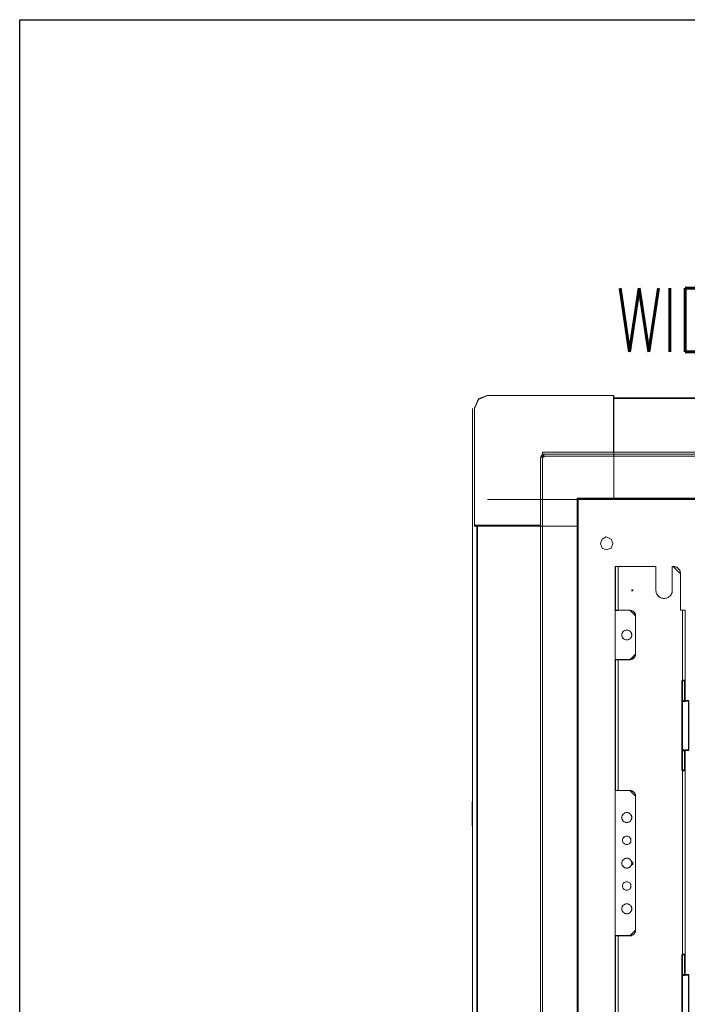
# Model space of a CAD drawing. Header units: millimetres. Extents: x -1290 to 1795, y -4192 to -1311.
# Tile 777 of 1056: x 1365 to 1438, y -2567 to -2459. Entities that reach past the tile are written whole.
import ezdxf

# ---------------------------------------------------------------- set-up
doc = ezdxf.new("R2010")
doc.units = ezdxf.units.MM
doc.linetypes.add('REDNIA', pattern=[0])
for name, color, linetype in [('30', 7, 'Continuous'), ('45', 7, 'Continuous'), ('51', 7, 'Continuous'), ('Symbole', 3, 'Continuous')]:
    doc.layers.add(name, color=color, linetype=linetype)
doc.layers.add('Aparatura', color=7, linetype='Continuous', lineweight=13)
doc.styles.add('ROMANS', font='romans.shx', dxfattribs={"width": 0.8})

# ---------------------------------------------------------------- blocks, each defined once
blk = doc.blocks.new('*U320')
at = {"layer": '51', "color": 254}
for points in [[(86.15357, -50.624572), (86.839261, -50.624572), (86.15357, -50.624572)], [(86.370198, -50.348087), (86.370198, -51.091365), (86.370198, -50.348087)], [(86.370198, -199.346721), (86.370198, -200.151042), (86.370198, -199.346721)], [(86.15357, -199.623206), (86.839261, -199.623206), (86.15357, -199.623206)]]:
    blk.add_lwpolyline(points, close=True, dxfattribs=at)
blk = doc.blocks.new('*U321')
at = {"layer": '30', "color": 7}
for points in [[(113.649238, -111.199983), (113.649238, -100.108255), (113.649238, -111.199983)], [(113.649238, -111.199983), (113.649238, -100.108255), (113.649238, -111.199983)], [(115.244409, -111.199983), (115.244409, -100.108255), (113.649238, -100.108255), (113.649238, -111.199983), (115.244409, -111.199983)], [(115.201441, -111.156894), (115.201441, -100.151344), (113.692205, -100.151344), (113.692205, -111.156894), (115.201441, -111.156894)], [(115.156683, -111.199983), (115.156683, -100.108255), (115.156683, -111.199983)], [(115.156683, -111.199983), (115.156683, -100.108255), (115.156683, -111.199983)], [(113.649238, -111.11201), (117.245982, -111.11201), (113.649238, -111.11201)], [(113.649238, -111.11201), (113.649238, -138.202181), (113.649238, -111.11201)], [(115.194714, -111.11201), (113.649238, -111.11201), (113.649238, -138.202181), (115.194714, -138.202181), (117.245982, -138.202181), (117.245982, -136.743056), (117.245982, -135.22887), (117.245982, -114.167914), (117.245982, -112.653727), (117.245982, -111.11201), (115.194714, -111.11201)], [(115.200756, -111.155099), (113.692205, -111.155099), (113.692205, -138.159093), (115.200756, -138.159093), (117.203014, -138.159093), (117.203014, -136.704609), (117.203014, -135.19524), (117.203014, -114.201281), (117.203014, -112.691912), (117.203014, -111.155099), (115.200756, -111.155099)], [(113.649238, -138.114209), (113.649238, -149.205936), (113.649238, -138.114209)], [(117.245982, -138.114209), (113.649238, -138.114209), (117.245982, -138.114209)], [(113.649238, -138.114209), (113.649238, -149.205936), (113.649238, -138.114209)], [(115.244409, -138.114209), (113.649238, -138.114209), (113.649238, -149.205936), (115.244409, -149.205936), (115.244409, -138.114209)], [(115.201441, -138.157297), (113.692205, -138.157297), (113.692205, -149.162848), (115.201441, -149.162848), (115.201441, -138.157297)], [(115.156683, -138.114209), (115.156683, -149.205936), (115.156683, -138.114209)]]:
    blk.add_lwpolyline(points, close=True, dxfattribs=at)
at = {"layer": '30', "color": 59}
for points in [[(113.649238, -100.108255), (115.244409, -100.108255), (113.649238, -100.108255)], [(113.649238, -149.117964), (115.244409, -149.117964), (113.649238, -149.117964)]]:
    blk.add_lwpolyline(points, close=True, dxfattribs=at)
blk = doc.blocks.new('*U324')
at = {"layer": '45', "color": 139}
blk.add_lwpolyline([(-1, -179.66061), (-1, -166.23312)], dxfattribs=at)
blk = doc.blocks.new('*U329')
at = {"layer": '51', "color": 254}
for points in [[(86.15357, -200.546021), (86.839261, -200.546021), (86.15357, -200.546021)], [(86.370198, -200.269535), (86.370198, -201.012814), (86.370198, -200.269535)]]:
    blk.add_lwpolyline(points, close=True, dxfattribs=at)
blk = doc.blocks.new('*U330')
at = {"layer": '30', "color": 7}
for points in [[(113.649238, -261.121431), (113.649238, -250.029704), (113.649238, -261.121431)], [(113.649238, -261.121431), (113.649238, -250.029704), (113.649238, -261.121431)], [(115.244409, -261.121431), (115.244409, -250.029704), (113.649238, -250.029704), (113.649238, -261.121431), (115.244409, -261.121431)], [(115.201441, -261.078343), (115.201441, -250.072792), (113.692205, -250.072792), (113.692205, -261.078343), (115.201441, -261.078343)], [(115.156683, -261.121431), (115.156683, -250.029704), (115.156683, -261.121431)], [(115.156683, -261.121431), (115.156683, -250.029704), (115.156683, -261.121431)], [(113.649238, -261.033459), (117.245982, -261.033459), (113.649238, -261.033459)], [(113.649238, -261.033459), (113.649238, -288.12363), (113.649238, -261.033459)], [(115.194714, -261.033459), (113.649238, -261.033459), (113.649238, -288.12363), (115.194714, -288.12363), (117.245982, -288.12363), (117.245982, -286.664505), (117.245982, -285.150318), (117.245982, -264.089362), (117.245982, -262.575176), (117.245982, -261.033459), (115.194714, -261.033459)], [(115.200756, -261.076547), (113.692205, -261.076547), (113.692205, -288.080541), (115.200756, -288.080541), (117.203014, -288.080541), (117.203014, -286.626058), (117.203014, -285.116688), (117.203014, -264.122729), (117.203014, -262.61336), (117.203014, -261.076547), (115.200756, -261.076547)]]:
    blk.add_lwpolyline(points, close=True, dxfattribs=at)
at = {"layer": '30', "color": 59}
blk.add_lwpolyline([(113.649238, -250.029704), (115.244409, -250.029704), (113.649238, -250.029704)], close=True, dxfattribs=at)

msp = doc.modelspace()

# ---------------------------------------------------------------- linework, layer by layer
at = {"layer": 'Aparatura', "color": 7, "lineweight": 13}
for points in [[(1415.7, -2500.04), (1414.72, -2500.49), (1414.28, -2501.46)], [(1414.28, -2691.04), (1414.28, -2678.19), (1414.55, -2678.19), (1414.55, -2678.19), (1414.55, -2514.25), (1414.28, -2514.25), (1414.28, -2501.44), (1414.72, -2500.42), (1415.68, -2500.05), (1429.49, -2500.05), (1429.49, -2500.31), (1532.47, -2500.31), (1532.47, -2500.05), (1546.28, -2500.05), (1547.24, -2500.42), (1547.67, -2501.44), (1547.67, -2514.25), (1547.41, -2514.25), (1547.41, -2678.19), (1547.67, -2678.19), (1547.67, -2691.04)], [(1414.28, -2691.04), (1414.28, -2678.19), (1414.55, -2678.19), (1414.55, -2678.19), (1414.55, -2514.25), (1414.28, -2514.25), (1414.28, -2501.44), (1414.72, -2500.42), (1415.68, -2500.05), (1429.49, -2500.05), (1429.49, -2500.31), (1532.47, -2500.31), (1532.47, -2500.05), (1546.28, -2500.05), (1547.24, -2500.42), (1547.67, -2501.44), (1547.67, -2514.25), (1547.41, -2514.25), (1547.41, -2678.19), (1547.67, -2678.19), (1547.67, -2691.04)], [(1414.29, -2691.04), (1414.29, -2678.18), (1414.55, -2678.18), (1414.55, -2678.18), (1414.55, -2514.26), (1414.29, -2514.26), (1414.29, -2501.45), (1414.72, -2500.43), (1415.69, -2500.05), (1429.49, -2500.05), (1429.49, -2500.32), (1532.46, -2500.32), (1532.46, -2500.05), (1546.27, -2500.05), (1547.23, -2500.43), (1547.67, -2501.45), (1547.67, -2514.26), (1547.4, -2514.26), (1547.4, -2678.18), (1547.67, -2678.18), (1547.67, -2691.04)], [(1429.55, -2501.46), (1429.55, -2500.04)], [(1532.41, -2500.39), (1429.55, -2500.39)], [(1414.08, -2514.35), (1414.08, -2501.46)], [(1429.55, -2511.35), (1429.55, -2501.46)], [(1414.08, -2681.2), (1414.08, -2511.29)], [(1415.7, -2511.44), (1429.55, -2511.44)], [(1425.52, -2511.44), (1536.44, -2511.44)], [(1536.38, -2511.35), (1425.58, -2511.35)], [(1425.58, -2511.35), (1425.58, -2681.22)], [(1425.64, -2680.88), (1425.64, -2511.44)], [(1425.64, -2511.44), (1536.32, -2511.44)], [(1426.58, -2511.44), (1426.67, -2511.44)], [(1415.7, -2514.35), (1414.28, -2514.35)], [(1414.63, -2514.35), (1414.63, -2678.23)], [(1425.58, -2514.35), (1415.7, -2514.35)], [(1437.04, -2568.92), (1437.04, -2563.53), (1437.04, -2561.33), (1437.04, -2559.64), (1437.04, -2559.43), (1437.04, -2543.04), (1437.04, -2542.85), (1437.04, -2541.15), (1437.04, -2538.95), (1437.04, -2533.55), (1437.04, -2531.35), (1437.04, -2529.65), (1437.04, -2529.45), (1437.04, -2524.16), (1437.04, -2523.56), (1436.93, -2523.56), (1436.84, -2523.56), (1436.84, -2519.56), (1436.84, -2519.48), (1436.83, -2519.41), (1436.8, -2519.34), (1436.78, -2519.25), (1436.74, -2519.19), (1436.71, -2519.12), (1436.66, -2519.06), (1436.61, -2519), (1436.55, -2518.94), (1436.49, -2518.9), (1436.42, -2518.86), (1436.34, -2518.83), (1436.27, -2518.79), (1436.2, -2518.78), (1436.12, -2518.77), (1436.04, -2518.76), (1435.93, -2518.76), (1435.93, -2521.36), (1435.93, -2521.45), (1435.92, -2521.55), (1435.9, -2521.63), (1435.87, -2521.72), (1435.83, -2521.79), (1435.79, -2521.86), (1435.73, -2521.93), (1435.67, -2521.99), (1435.61, -2522.05), (1435.54, -2522.1), (1435.46, -2522.15), (1435.39, -2522.19), (1435.31, -2522.22), (1435.22, -2522.25), (1435.13, -2522.26), (1435.04, -2522.26), (1434.95, -2522.26), (1434.86, -2522.25), (1434.77, -2522.22), (1434.68, -2522.19), (1434.61, -2522.15), (1434.54, -2522.1), (1434.46, -2522.05), (1434.4, -2521.99), (1434.34, -2521.93), (1434.3, -2521.86), (1434.25, -2521.79), (1434.21, -2521.72), (1434.18, -2521.63), (1434.15, -2521.55), (1434.14, -2521.45), (1434.14, -2521.36), (1434.14, -2518.76), (1430.09, -2518.76), (1429.99, -2518.76), (1429.99, -2519.36), (1429.99, -2519.36), (1429.99, -2523.56), (1430.09, -2523.56), (1431.29, -2523.56), (1431.42, -2523.57), (1431.52, -2523.61), (1431.63, -2523.67), (1431.72, -2523.74), (1431.79, -2523.82), (1431.85, -2523.93), (1431.89, -2524.04), (1431.9, -2524.16), (1431.9, -2528.36), (1431.89, -2528.48), (1431.85, -2528.58), (1431.79, -2528.69), (1431.72, -2528.78), (1431.63, -2528.85), (1431.52, -2528.91), (1431.42, -2528.94), (1431.29, -2528.96), (1430.09, -2528.96), (1429.99, -2528.96), (1429.99, -2543.29), (1430.09, -2543.29), (1431.29, -2543.29), (1431.42, -2543.3), (1431.52, -2543.34), (1431.63, -2543.4), (1431.72, -2543.47), (1431.79, -2543.56), (1431.85, -2543.66), (1431.89, -2543.77), (1431.9, -2543.89), (1431.9, -2558.58), (1431.89, -2558.71), (1431.85, -2558.82), (1431.79, -2558.91), (1431.72, -2559.01), (1431.63, -2559.08), (1431.52, -2559.13), (1431.42, -2559.17), (1431.29, -2559.18), (1430.09, -2559.18), (1429.99, -2559.18), (1429.99, -2573.27)], [(1437.04, -2568.92), (1437.04, -2563.53), (1437.04, -2561.33), (1437.04, -2559.64), (1437.04, -2559.43), (1437.04, -2543.04), (1437.04, -2542.85), (1437.04, -2541.16), (1437.04, -2538.96), (1437.04, -2533.56), (1437.04, -2531.36), (1437.04, -2529.66), (1437.04, -2529.46), (1437.04, -2524.16), (1437.04, -2523.56), (1436.93, -2523.56), (1436.83, -2523.56), (1436.83, -2519.57), (1436.83, -2519.49), (1436.82, -2519.41), (1436.8, -2519.34), (1436.77, -2519.26), (1436.74, -2519.2), (1436.7, -2519.13), (1436.65, -2519.07), (1436.6, -2519.01), (1436.54, -2518.95), (1436.48, -2518.91), (1436.41, -2518.86), (1436.34, -2518.84), (1436.27, -2518.8), (1436.19, -2518.79), (1436.11, -2518.78), (1436.04, -2518.77), (1435.93, -2518.77), (1435.93, -2521.36), (1435.93, -2521.46), (1435.92, -2521.56), (1435.89, -2521.64), (1435.87, -2521.72), (1435.82, -2521.8), (1435.79, -2521.87), (1435.73, -2521.94), (1435.67, -2522), (1435.61, -2522.06), (1435.53, -2522.11), (1435.46, -2522.16), (1435.39, -2522.19), (1435.3, -2522.23), (1435.22, -2522.25), (1435.12, -2522.26), (1435.04, -2522.26), (1434.94, -2522.26), (1434.86, -2522.25), (1434.76, -2522.23), (1434.68, -2522.19), (1434.61, -2522.16), (1434.53, -2522.11), (1434.46, -2522.06), (1434.4, -2522), (1434.34, -2521.94), (1434.29, -2521.87), (1434.25, -2521.8), (1434.21, -2521.72), (1434.17, -2521.64), (1434.15, -2521.56), (1434.14, -2521.46), (1434.14, -2521.36), (1434.14, -2518.77), (1430.1, -2518.77), (1430, -2518.77), (1430, -2519.37), (1430, -2519.37), (1430, -2523.56), (1430.1, -2523.56), (1431.3, -2523.56), (1431.42, -2523.58), (1431.53, -2523.61), (1431.64, -2523.67), (1431.72, -2523.74), (1431.79, -2523.83), (1431.85, -2523.94), (1431.89, -2524.04), (1431.9, -2524.16), (1431.9, -2528.36), (1431.89, -2528.48), (1431.85, -2528.59), (1431.79, -2528.7), (1431.72, -2528.78), (1431.64, -2528.85), (1431.53, -2528.91), (1431.42, -2528.95), (1431.3, -2528.96), (1430.1, -2528.96), (1430, -2528.96), (1430, -2543.3), (1430.1, -2543.3), (1431.3, -2543.3), (1431.42, -2543.31), (1431.53, -2543.34), (1431.64, -2543.4), (1431.72, -2543.48), (1431.79, -2543.56), (1431.85, -2543.67), (1431.89, -2543.78), (1431.9, -2543.9), (1431.9, -2558.58), (1431.89, -2558.71), (1431.85, -2558.82), (1431.79, -2558.92), (1431.72, -2559.01), (1431.64, -2559.09), (1431.53, -2559.13), (1431.42, -2559.17), (1431.3, -2559.18), (1430.1, -2559.18), (1430, -2559.18), (1430, -2573.27)]]:
    msp.add_lwpolyline(points, dxfattribs=at)
for points in [[(1415.7, -2514.35), (1425.58, -2514.35), (1425.58, -2511.35), (1429.55, -2511.35), (1429.55, -2501.46), (1429.55, -2500.39), (1429.55, -2500.04), (1415.7, -2500.04), (1414.72, -2500.49), (1414.28, -2501.46), (1414.28, -2514.35), (1414.63, -2514.35), (1415.7, -2514.35)], [(1415.7, -2514.35), (1425.58, -2514.35), (1425.58, -2511.35), (1429.55, -2511.35), (1429.55, -2501.46), (1429.55, -2500.39), (1429.55, -2500.04), (1415.7, -2500.04), (1414.72, -2500.49), (1414.28, -2501.46), (1414.28, -2514.35), (1414.63, -2514.35), (1415.7, -2514.35)], [(1415.68, -2500.05), (1429.5, -2500.05), (1415.68, -2500.05)], [(1429.49, -2501.46), (1429.49, -2500.05), (1429.49, -2501.46)], [(1532.47, -2500.31), (1429.49, -2500.31), (1532.47, -2500.31)], [(1414.28, -2514.26), (1414.28, -2501.38), (1414.28, -2514.26)], [(1429.49, -2506.28), (1429.49, -2501.38), (1429.49, -2506.28)], [(1429.55, -2511.35), (1532.41, -2511.35), (1532.41, -2501.46), (1532.41, -2500.39), (1429.55, -2500.39), (1429.55, -2501.46), (1429.55, -2511.35)], [(1429.55, -2511.35), (1532.41, -2511.35), (1532.41, -2501.46), (1532.41, -2500.39), (1429.55, -2500.39), (1429.55, -2501.46), (1429.55, -2511.35)], [(1421.96, -2506.48), (1421.62, -2506.59), (1421.53, -2506.87), (1421.96, -2506.48)], [(1421.73, -2506.49), (1421.73, -2506.27), (1421.73, -2506.49)], [(1540.23, -2506.27), (1421.73, -2506.27), (1540.23, -2506.27)], [(1540.23, -2506.48), (1421.73, -2506.48), (1540.23, -2506.48)], [(1421.96, -2506.7), (1421.79, -2506.75), (1421.73, -2506.87), (1421.96, -2506.7)], [(1424.75, -2506.48), (1421.95, -2506.48), (1424.75, -2506.48)], [(1537.22, -2506.7), (1421.95, -2506.7), (1537.22, -2506.7)], [(1425.54, -2506.48), (1433.9, -2506.48), (1425.54, -2506.48)], [(1421.53, -2506.85), (1421.53, -2685.58), (1421.53, -2506.85)], [(1421.73, -2506.85), (1421.73, -2685.58), (1421.73, -2506.85)], [(1536.44, -2511.29), (1426.67, -2511.29), (1426.58, -2511.29), (1425.52, -2511.29), (1425.52, -2681.2), (1536.44, -2681.2), (1536.44, -2511.29)], [(1425.64, -2680.88), (1535.26, -2680.88), (1535.34, -2680.88), (1536.32, -2680.88), (1536.32, -2511.44), (1425.64, -2511.44), (1425.64, -2680.88)], [(1415.69, -2514.25), (1414.28, -2514.25), (1415.69, -2514.25)], [(1414.55, -2514.25), (1414.55, -2678.19), (1414.55, -2514.25)], [(1421.54, -2514.25), (1415.68, -2514.25), (1421.54, -2514.25)], [(1425.58, -2678.23), (1425.58, -2514.35), (1415.7, -2514.35), (1414.63, -2514.35), (1414.63, -2678.23), (1415.7, -2678.23), (1425.58, -2678.23)], [(1425.58, -2678.23), (1425.58, -2514.35), (1415.7, -2514.35), (1414.63, -2514.35), (1414.63, -2678.23), (1415.7, -2678.23), (1425.58, -2678.23)], [(1429.41, -2516.24), (1429.23, -2515.79), (1428.69, -2515.52), (1428.26, -2515.79), (1428.08, -2516.24), (1428.26, -2516.77), (1428.69, -2516.94), (1429.23, -2516.77), (1429.41, -2516.24)], [(1429.41, -2516.24), (1429.23, -2515.79), (1428.69, -2515.52), (1428.26, -2515.79), (1428.08, -2516.24), (1428.26, -2516.77), (1428.69, -2516.94), (1429.23, -2516.77), (1429.41, -2516.24)], [(1429.23, -2515.79), (1429.41, -2516.24), (1429.23, -2516.77), (1428.69, -2516.94), (1428.26, -2516.77), (1428.08, -2516.24), (1428.26, -2515.79), (1428.69, -2515.52), (1429.23, -2515.79)], [(1429.69, -2519.37), (1429.69, -2518.76), (1429.69, -2519.37)], [(1429.69, -2518.76), (1430.01, -2518.76), (1429.69, -2518.76)], [(1430.01, -2523.57), (1430.01, -2519.36), (1430.01, -2518.76), (1429.69, -2518.76), (1429.69, -2519.36), (1429.69, -2523.57), (1430.01, -2523.57)], [(1429.69, -2519.36), (1429.69, -2523.57), (1429.69, -2519.36)], [(1430, -2523.56), (1430, -2519.37), (1430, -2518.77), (1429.7, -2518.77), (1429.7, -2519.37), (1429.7, -2523.56), (1430, -2523.56)], [(1429.99, -2518.76), (1430.1, -2518.76), (1429.99, -2518.76)], [(1429.99, -2518.76), (1429.99, -2519.37), (1429.99, -2518.76)], [(1429.99, -2519.36), (1429.99, -2523.57), (1429.99, -2519.36)], [(1430.09, -2518.76), (1434.14, -2518.76), (1430.09, -2518.76)], [(1434.13, -2521.37), (1434.13, -2518.76), (1434.13, -2521.37)], [(1435.92, -2518.76), (1436.05, -2518.76), (1435.92, -2518.76)], [(1435.92, -2521.37), (1435.92, -2518.76), (1435.92, -2521.37)], [(1436.84, -2519.58), (1436.84, -2519.49), (1436.83, -2519.42), (1436.8, -2519.35), (1436.78, -2519.26), (1436.74, -2519.2), (1436.7, -2519.13), (1436.66, -2519.06), (1436.61, -2519), (1436.55, -2518.94), (1436.48, -2518.91), (1436.41, -2518.86), (1436.34, -2518.83), (1436.26, -2518.8), (1436.19, -2518.78), (1436.11, -2518.77), (1436.03, -2518.76), (1436.84, -2519.58)], [(1436.83, -2523.57), (1436.83, -2519.56), (1436.83, -2523.57)], [(1429.69, -2523.56), (1429.69, -2528.97), (1429.69, -2523.56)], [(1430.1, -2523.56), (1429.69, -2523.56), (1430.1, -2523.56)], [(1430.09, -2528.97), (1431.3, -2528.97), (1431.42, -2528.96), (1431.53, -2528.92), (1431.64, -2528.86), (1431.73, -2528.79), (1431.8, -2528.7), (1431.86, -2528.6), (1431.9, -2528.49), (1431.91, -2528.37), (1431.91, -2524.16), (1431.9, -2524.04), (1431.86, -2523.93), (1431.8, -2523.82), (1431.73, -2523.74), (1431.64, -2523.67), (1431.53, -2523.61), (1431.42, -2523.57), (1431.3, -2523.56), (1430.09, -2523.56), (1430, -2523.56), (1429.69, -2523.56), (1429.69, -2528.97), (1430, -2528.97), (1430.09, -2528.97)], [(1430.09, -2523.56), (1431.31, -2523.56), (1430.09, -2523.56)], [(1431.91, -2524.17), (1431.89, -2524.05), (1431.86, -2523.94), (1431.8, -2523.83), (1431.72, -2523.74), (1431.64, -2523.67), (1431.53, -2523.61), (1431.42, -2523.57), (1431.29, -2523.56), (1431.91, -2524.17)], [(1436.94, -2523.56), (1436.83, -2523.56), (1436.94, -2523.56)], [(1437.04, -2523.56), (1436.92, -2523.56), (1437.04, -2523.56)], [(1437.03, -2523.56), (1437.34, -2523.56), (1437.03, -2523.56)], [(1437.03, -2524.17), (1437.03, -2523.56), (1437.03, -2524.17)], [(1437.34, -2531.36), (1437.34, -2529.66), (1437.34, -2529.46), (1437.34, -2524.16), (1437.34, -2523.56), (1437.03, -2523.56), (1437.03, -2524.16), (1437.03, -2529.46), (1437.03, -2529.66), (1437.03, -2531.36), (1437.03, -2533.56), (1437.34, -2533.56), (1437.34, -2531.36)], [(1437.34, -2531.36), (1437.34, -2529.66), (1437.34, -2529.46), (1437.34, -2524.16), (1437.34, -2523.56), (1437.04, -2523.56), (1437.04, -2524.16), (1437.04, -2529.46), (1437.04, -2529.66), (1437.04, -2531.36), (1437.04, -2533.56), (1437.34, -2533.56), (1437.34, -2531.36)], [(1437.33, -2523.56), (1437.33, -2524.17), (1437.33, -2523.56)], [(1431.89, -2524.16), (1431.89, -2528.37), (1431.89, -2524.16)], [(1437.03, -2529.46), (1437.03, -2524.16), (1437.03, -2529.46)], [(1437.33, -2529.46), (1437.33, -2524.16), (1437.33, -2529.46)], [(1431.5, -2526.27), (1431.49, -2526.16), (1431.45, -2526.05), (1431.4, -2525.96), (1431.34, -2525.88), (1431.25, -2525.81), (1431.16, -2525.76), (1431.06, -2525.73), (1430.95, -2525.72), (1430.84, -2525.73), (1430.73, -2525.76), (1430.65, -2525.81), (1430.56, -2525.88), (1430.5, -2525.96), (1430.44, -2526.05), (1430.41, -2526.16), (1430.4, -2526.27), (1430.41, -2526.38), (1430.44, -2526.48), (1430.5, -2526.57), (1430.56, -2526.65), (1430.65, -2526.72), (1430.73, -2526.77), (1430.84, -2526.8), (1430.95, -2526.8), (1431.06, -2526.8), (1431.16, -2526.77), (1431.25, -2526.72), (1431.34, -2526.65), (1431.4, -2526.57), (1431.45, -2526.48), (1431.49, -2526.38), (1431.5, -2526.27)], [(1430.95, -2526.8), (1431.06, -2526.8), (1431.16, -2526.77), (1431.25, -2526.72), (1431.34, -2526.65), (1431.4, -2526.57), (1431.45, -2526.48), (1431.49, -2526.38), (1431.5, -2526.27), (1431.49, -2526.16), (1431.45, -2526.05), (1431.4, -2525.96), (1431.34, -2525.88), (1431.25, -2525.81), (1431.16, -2525.76), (1431.06, -2525.73), (1430.95, -2525.72), (1430.84, -2525.73), (1430.73, -2525.76), (1430.65, -2525.81), (1430.56, -2525.88), (1430.5, -2525.96), (1430.44, -2526.05), (1430.41, -2526.16), (1430.4, -2526.27), (1430.41, -2526.38), (1430.44, -2526.48), (1430.5, -2526.57), (1430.56, -2526.65), (1430.65, -2526.72), (1430.73, -2526.77), (1430.84, -2526.8), (1430.95, -2526.8)], [(1430.95, -2525.72), (1431.06, -2525.73), (1431.16, -2525.76), (1431.25, -2525.81), (1431.34, -2525.88), (1431.4, -2525.96), (1431.45, -2526.05), (1431.49, -2526.16), (1431.5, -2526.27), (1431.49, -2526.38), (1431.45, -2526.48), (1431.4, -2526.57), (1431.34, -2526.65), (1431.25, -2526.72), (1431.16, -2526.77), (1431.06, -2526.8), (1430.95, -2526.8), (1430.84, -2526.8), (1430.73, -2526.77), (1430.65, -2526.72), (1430.56, -2526.65), (1430.5, -2526.57), (1430.44, -2526.48), (1430.41, -2526.38), (1430.4, -2526.27), (1430.41, -2526.16), (1430.44, -2526.05), (1430.5, -2525.96), (1430.56, -2525.88), (1430.65, -2525.81), (1430.73, -2525.76), (1430.84, -2525.73), (1430.95, -2525.72)], [(1430.95, -2526.8), (1431.06, -2526.8), (1431.15, -2526.76), (1431.25, -2526.71), (1431.34, -2526.64), (1431.4, -2526.57), (1431.44, -2526.47), (1431.48, -2526.38), (1431.49, -2526.27), (1431.48, -2526.16), (1431.44, -2526.05), (1431.4, -2525.97), (1431.34, -2525.88), (1431.25, -2525.81), (1431.15, -2525.76), (1431.06, -2525.74), (1430.95, -2525.73), (1430.84, -2525.74), (1430.73, -2525.76), (1430.65, -2525.81), (1430.57, -2525.88), (1430.51, -2525.97), (1430.44, -2526.05), (1430.42, -2526.16), (1430.41, -2526.27), (1430.42, -2526.38), (1430.44, -2526.47), (1430.51, -2526.57), (1430.57, -2526.64), (1430.65, -2526.71), (1430.73, -2526.76), (1430.84, -2526.8), (1430.95, -2526.8)], [(1429.69, -2528.96), (1429.69, -2543.3), (1429.69, -2528.96)], [(1430.1, -2528.96), (1429.69, -2528.96), (1430.1, -2528.96)], [(1430.01, -2543.3), (1430.01, -2528.96), (1429.69, -2528.96), (1429.69, -2543.3), (1430.01, -2543.3)], [(1430, -2543.3), (1430, -2528.96), (1429.7, -2528.96), (1429.7, -2543.3), (1430, -2543.3)], [(1429.99, -2528.96), (1429.99, -2543.3), (1429.99, -2528.96)], [(1430.09, -2528.96), (1431.31, -2528.96), (1430.09, -2528.96)], [(1431.29, -2528.97), (1431.42, -2528.96), (1431.53, -2528.92), (1431.64, -2528.86), (1431.72, -2528.78), (1431.8, -2528.7), (1431.86, -2528.59), (1431.89, -2528.48), (1431.91, -2528.35), (1431.29, -2528.97)], [(1437.03, -2529.45), (1437.03, -2529.67), (1437.03, -2529.45)], [(1437.03, -2529.65), (1437.03, -2531.36), (1437.03, -2529.65)], [(1437.33, -2529.45), (1437.33, -2529.67), (1437.33, -2529.45)], [(1437.33, -2529.65), (1437.33, -2531.36), (1437.33, -2529.65)], [(1437.03, -2533.56), (1437.03, -2531.35), (1437.03, -2533.56)], [(1437.33, -2533.56), (1437.33, -2531.35), (1437.33, -2533.56)], [(1437.03, -2538.95), (1437.03, -2541.16), (1437.03, -2538.95)], [(1437.34, -2563.54), (1437.34, -2561.34), (1437.34, -2559.64), (1437.34, -2559.44), (1437.34, -2543.04), (1437.34, -2542.85), (1437.34, -2541.15), (1437.34, -2538.95), (1437.03, -2538.95), (1437.03, -2541.15), (1437.03, -2542.85), (1437.03, -2543.04), (1437.03, -2559.44), (1437.03, -2559.64), (1437.03, -2561.34), (1437.03, -2563.54), (1437.34, -2563.54)], [(1437.34, -2563.53), (1437.34, -2561.33), (1437.34, -2559.64), (1437.34, -2559.43), (1437.34, -2543.04), (1437.34, -2542.85), (1437.34, -2541.16), (1437.34, -2538.96), (1437.04, -2538.96), (1437.04, -2541.16), (1437.04, -2542.85), (1437.04, -2543.04), (1437.04, -2559.43), (1437.04, -2559.64), (1437.04, -2561.33), (1437.04, -2563.53), (1437.34, -2563.53)], [(1437.33, -2538.95), (1437.33, -2541.16), (1437.33, -2538.95)], [(1437.03, -2541.15), (1437.03, -2542.86), (1437.03, -2541.15)], [(1437.33, -2541.15), (1437.33, -2542.86), (1437.33, -2541.15)], [(1429.69, -2543.29), (1429.69, -2559.19), (1429.69, -2543.29)], [(1429.69, -2543.29), (1430.1, -2543.29), (1429.69, -2543.29)], [(1431.91, -2558.59), (1431.91, -2543.89), (1431.9, -2543.77), (1431.86, -2543.66), (1431.8, -2543.55), (1431.73, -2543.47), (1431.64, -2543.4), (1431.53, -2543.34), (1431.42, -2543.3), (1431.3, -2543.29), (1430.09, -2543.29), (1430, -2543.29), (1429.69, -2543.29), (1429.69, -2559.19), (1430, -2559.19), (1430.09, -2559.19), (1431.3, -2559.19), (1431.42, -2559.18), (1431.53, -2559.14), (1431.64, -2559.09), (1431.73, -2559.02), (1431.8, -2558.92), (1431.86, -2558.83), (1431.9, -2558.72), (1431.91, -2558.59)], [(1431.31, -2543.29), (1430.09, -2543.29), (1431.31, -2543.29)], [(1431.91, -2543.9), (1431.89, -2543.78), (1431.86, -2543.67), (1431.8, -2543.56), (1431.72, -2543.47), (1431.64, -2543.4), (1431.53, -2543.34), (1431.42, -2543.3), (1431.29, -2543.29), (1431.91, -2543.9)], [(1437.03, -2542.85), (1437.03, -2543.05), (1437.03, -2542.85)], [(1437.03, -2559.44), (1437.03, -2543.04), (1437.03, -2559.44)], [(1437.33, -2542.85), (1437.33, -2543.05), (1437.33, -2542.85)], [(1437.33, -2559.44), (1437.33, -2543.04), (1437.33, -2559.44)], [(1431.89, -2543.89), (1431.89, -2558.59), (1431.89, -2543.89)], [(1431.5, -2546.24), (1431.49, -2546.13), (1431.45, -2546.04), (1431.4, -2545.94), (1431.34, -2545.87), (1431.25, -2545.79), (1431.16, -2545.74), (1431.06, -2545.71), (1430.95, -2545.7), (1430.84, -2545.71), (1430.73, -2545.74), (1430.65, -2545.79), (1430.56, -2545.87), (1430.5, -2545.94), (1430.44, -2546.04), (1430.41, -2546.13), (1430.4, -2546.24), (1430.41, -2546.35), (1430.44, -2546.46), (1430.5, -2546.55), (1430.56, -2546.63), (1430.65, -2546.71), (1430.73, -2546.75), (1430.84, -2546.78), (1430.95, -2546.79), (1431.06, -2546.78), (1431.16, -2546.75), (1431.25, -2546.71), (1431.34, -2546.63), (1431.4, -2546.55), (1431.45, -2546.46), (1431.49, -2546.35), (1431.5, -2546.24)], [(1431.5, -2546.24), (1431.49, -2546.35), (1431.45, -2546.46), (1431.4, -2546.55), (1431.34, -2546.63), (1431.25, -2546.71), (1431.16, -2546.75), (1431.06, -2546.78), (1430.95, -2546.79), (1430.84, -2546.78), (1430.73, -2546.75), (1430.65, -2546.71), (1430.56, -2546.63), (1430.5, -2546.55), (1430.44, -2546.46), (1430.41, -2546.35), (1430.4, -2546.24), (1430.41, -2546.13), (1430.44, -2546.04), (1430.5, -2545.94), (1430.56, -2545.87), (1430.65, -2545.79), (1430.73, -2545.74), (1430.84, -2545.71), (1430.95, -2545.7), (1431.06, -2545.71), (1431.16, -2545.74), (1431.25, -2545.79), (1431.34, -2545.87), (1431.4, -2545.94), (1431.45, -2546.04), (1431.49, -2546.13), (1431.5, -2546.24)], [(1430.95, -2546.79), (1431.06, -2546.78), (1431.16, -2546.75), (1431.25, -2546.71), (1431.34, -2546.63), (1431.4, -2546.55), (1431.45, -2546.46), (1431.49, -2546.35), (1431.5, -2546.24), (1431.49, -2546.13), (1431.45, -2546.04), (1431.4, -2545.94), (1431.34, -2545.87), (1431.25, -2545.79), (1431.16, -2545.74), (1431.06, -2545.71), (1430.95, -2545.7), (1430.84, -2545.71), (1430.73, -2545.74), (1430.65, -2545.79), (1430.56, -2545.87), (1430.5, -2545.94), (1430.44, -2546.04), (1430.41, -2546.13), (1430.4, -2546.24), (1430.41, -2546.35), (1430.44, -2546.46), (1430.5, -2546.55), (1430.56, -2546.63), (1430.65, -2546.71), (1430.73, -2546.75), (1430.84, -2546.78), (1430.95, -2546.79)], [(1430.95, -2546.78), (1431.06, -2546.77), (1431.15, -2546.75), (1431.25, -2546.7), (1431.34, -2546.63), (1431.4, -2546.54), (1431.44, -2546.46), (1431.48, -2546.35), (1431.49, -2546.24), (1431.48, -2546.13), (1431.44, -2546.04), (1431.4, -2545.94), (1431.34, -2545.87), (1431.25, -2545.8), (1431.15, -2545.75), (1431.06, -2545.71), (1430.95, -2545.7), (1430.84, -2545.71), (1430.73, -2545.75), (1430.65, -2545.8), (1430.57, -2545.87), (1430.51, -2545.94), (1430.44, -2546.04), (1430.42, -2546.13), (1430.41, -2546.24), (1430.42, -2546.35), (1430.44, -2546.46), (1430.51, -2546.54), (1430.57, -2546.63), (1430.65, -2546.7), (1430.73, -2546.75), (1430.84, -2546.77), (1430.95, -2546.78)], [(1431.41, -2548.74), (1431.4, -2548.65), (1431.38, -2548.56), (1431.33, -2548.49), (1431.28, -2548.41), (1431.21, -2548.35), (1431.13, -2548.32), (1431.04, -2548.29), (1430.95, -2548.28), (1430.85, -2548.29), (1430.77, -2548.32), (1430.68, -2548.35), (1430.62, -2548.41), (1430.56, -2548.49), (1430.52, -2548.56), (1430.49, -2548.65), (1430.49, -2548.74), (1430.49, -2548.84), (1430.52, -2548.93), (1430.56, -2549), (1430.62, -2549.07), (1430.68, -2549.13), (1430.77, -2549.17), (1430.85, -2549.19), (1430.95, -2549.21), (1431.04, -2549.19), (1431.13, -2549.17), (1431.21, -2549.13), (1431.28, -2549.07), (1431.33, -2549), (1431.38, -2548.93), (1431.4, -2548.84), (1431.41, -2548.74)], [(1431.41, -2548.74), (1431.4, -2548.84), (1431.38, -2548.93), (1431.33, -2549), (1431.28, -2549.07), (1431.21, -2549.13), (1431.13, -2549.17), (1431.04, -2549.19), (1430.95, -2549.21), (1430.85, -2549.19), (1430.77, -2549.17), (1430.68, -2549.13), (1430.62, -2549.07), (1430.56, -2549), (1430.52, -2548.93), (1430.49, -2548.84), (1430.49, -2548.74), (1430.49, -2548.65), (1430.52, -2548.56), (1430.56, -2548.49), (1430.62, -2548.41), (1430.68, -2548.35), (1430.77, -2548.32), (1430.85, -2548.29), (1430.95, -2548.28), (1431.04, -2548.29), (1431.13, -2548.32), (1431.21, -2548.35), (1431.28, -2548.41), (1431.33, -2548.49), (1431.38, -2548.56), (1431.4, -2548.65), (1431.41, -2548.74)], [(1430.95, -2549.21), (1431.04, -2549.19), (1431.13, -2549.17), (1431.21, -2549.13), (1431.28, -2549.07), (1431.33, -2549), (1431.38, -2548.93), (1431.4, -2548.84), (1431.41, -2548.74), (1431.4, -2548.65), (1431.38, -2548.56), (1431.33, -2548.49), (1431.28, -2548.41), (1431.21, -2548.35), (1431.13, -2548.32), (1431.04, -2548.29), (1430.95, -2548.28), (1430.85, -2548.29), (1430.77, -2548.32), (1430.68, -2548.35), (1430.62, -2548.41), (1430.56, -2548.49), (1430.52, -2548.56), (1430.49, -2548.65), (1430.49, -2548.74), (1430.49, -2548.84), (1430.52, -2548.93), (1430.56, -2549), (1430.62, -2549.07), (1430.68, -2549.13), (1430.77, -2549.17), (1430.85, -2549.19), (1430.95, -2549.21)], [(1430.95, -2549.2), (1431.03, -2549.19), (1431.13, -2549.16), (1431.2, -2549.13), (1431.28, -2549.07), (1431.32, -2549), (1431.37, -2548.92), (1431.4, -2548.84), (1431.41, -2548.74), (1431.4, -2548.65), (1431.37, -2548.56), (1431.32, -2548.49), (1431.28, -2548.42), (1431.2, -2548.36), (1431.13, -2548.32), (1431.03, -2548.3), (1430.95, -2548.29), (1430.85, -2548.3), (1430.77, -2548.32), (1430.69, -2548.36), (1430.63, -2548.42), (1430.57, -2548.49), (1430.53, -2548.56), (1430.49, -2548.65), (1430.49, -2548.74), (1430.49, -2548.84), (1430.53, -2548.92), (1430.57, -2549), (1430.63, -2549.07), (1430.69, -2549.13), (1430.77, -2549.16), (1430.85, -2549.19), (1430.95, -2549.2)], [(1431.5, -2551.25), (1431.49, -2551.14), (1431.45, -2551.03), (1431.4, -2550.94), (1431.34, -2550.86), (1431.25, -2550.79), (1431.16, -2550.73), (1431.06, -2550.71), (1430.95, -2550.7), (1430.84, -2550.71), (1430.73, -2550.73), (1430.65, -2550.79), (1430.56, -2550.86), (1430.5, -2550.94), (1430.44, -2551.03), (1430.41, -2551.14), (1430.4, -2551.25), (1430.41, -2551.35), (1430.44, -2551.45), (1430.5, -2551.55), (1430.56, -2551.62), (1430.65, -2551.7), (1430.73, -2551.74), (1430.84, -2551.78), (1430.95, -2551.79), (1431.06, -2551.78), (1431.16, -2551.74), (1431.25, -2551.7), (1431.34, -2551.62), (1431.4, -2551.55), (1431.45, -2551.45), (1431.49, -2551.35), (1431.5, -2551.25)], [(1431.5, -2551.25), (1431.49, -2551.35), (1431.45, -2551.45), (1431.4, -2551.55), (1431.34, -2551.62), (1431.25, -2551.7), (1431.16, -2551.74), (1431.06, -2551.78), (1430.95, -2551.79), (1430.84, -2551.78), (1430.73, -2551.74), (1430.65, -2551.7), (1430.56, -2551.62), (1430.5, -2551.55), (1430.44, -2551.45), (1430.41, -2551.35), (1430.4, -2551.25), (1430.41, -2551.14), (1430.44, -2551.03), (1430.5, -2550.94), (1430.56, -2550.86), (1430.65, -2550.79), (1430.73, -2550.73), (1430.84, -2550.71), (1430.95, -2550.7), (1431.06, -2550.71), (1431.16, -2550.73), (1431.25, -2550.79), (1431.34, -2550.86), (1431.4, -2550.94), (1431.45, -2551.03), (1431.49, -2551.14), (1431.5, -2551.25)], [(1430.4, -2551.25), (1430.41, -2551.35), (1430.44, -2551.45), (1430.5, -2551.55), (1430.56, -2551.62), (1430.65, -2551.7), (1430.73, -2551.74), (1430.84, -2551.78), (1430.95, -2551.79), (1431.06, -2551.78), (1431.16, -2551.74), (1431.25, -2551.7), (1431.34, -2551.62), (1431.4, -2551.55), (1431.45, -2551.45), (1431.49, -2551.35), (1431.5, -2551.25), (1431.49, -2551.14), (1431.45, -2551.03), (1431.4, -2550.94), (1431.34, -2550.86), (1431.25, -2550.79), (1431.16, -2550.73), (1431.06, -2550.71), (1430.95, -2550.7), (1430.84, -2550.71), (1430.73, -2550.73), (1430.65, -2550.79), (1430.56, -2550.86), (1430.5, -2550.94), (1430.44, -2551.03), (1430.41, -2551.14), (1430.4, -2551.25)], [(1430.41, -2551.25), (1430.42, -2551.35), (1430.44, -2551.45), (1430.51, -2551.55), (1430.57, -2551.62), (1430.65, -2551.69), (1430.73, -2551.74), (1430.84, -2551.77), (1430.95, -2551.79), (1431.06, -2551.77), (1431.15, -2551.74), (1431.25, -2551.69), (1431.34, -2551.62), (1431.4, -2551.55), (1431.44, -2551.45), (1431.48, -2551.35), (1431.49, -2551.25), (1431.48, -2551.14), (1431.44, -2551.03), (1431.4, -2550.94), (1431.34, -2550.86), (1431.25, -2550.8), (1431.15, -2550.74), (1431.06, -2550.72), (1430.95, -2550.7), (1430.84, -2550.72), (1430.73, -2550.74), (1430.65, -2550.8), (1430.57, -2550.86), (1430.51, -2550.94), (1430.44, -2551.03), (1430.42, -2551.14), (1430.41, -2551.25)], [(1431.41, -2553.73), (1431.4, -2553.65), (1431.38, -2553.56), (1431.33, -2553.48), (1431.28, -2553.4), (1431.21, -2553.36), (1431.13, -2553.31), (1431.04, -2553.28), (1430.95, -2553.27), (1430.85, -2553.28), (1430.77, -2553.31), (1430.68, -2553.36), (1430.62, -2553.4), (1430.56, -2553.48), (1430.52, -2553.56), (1430.49, -2553.65), (1430.49, -2553.73), (1430.49, -2553.83), (1430.52, -2553.92), (1430.56, -2554), (1430.62, -2554.08), (1430.68, -2554.12), (1430.77, -2554.17), (1430.85, -2554.2), (1430.95, -2554.21), (1431.04, -2554.2), (1431.13, -2554.17), (1431.21, -2554.12), (1431.28, -2554.08), (1431.33, -2554), (1431.38, -2553.92), (1431.4, -2553.83), (1431.41, -2553.73)], [(1431.41, -2553.73), (1431.4, -2553.83), (1431.38, -2553.92), (1431.33, -2554), (1431.28, -2554.08), (1431.21, -2554.12), (1431.13, -2554.17), (1431.04, -2554.2), (1430.95, -2554.21), (1430.85, -2554.2), (1430.77, -2554.17), (1430.68, -2554.12), (1430.62, -2554.08), (1430.56, -2554), (1430.52, -2553.92), (1430.49, -2553.83), (1430.49, -2553.73), (1430.49, -2553.65), (1430.52, -2553.56), (1430.56, -2553.48), (1430.62, -2553.4), (1430.68, -2553.36), (1430.77, -2553.31), (1430.85, -2553.28), (1430.95, -2553.27), (1431.04, -2553.28), (1431.13, -2553.31), (1431.21, -2553.36), (1431.28, -2553.4), (1431.33, -2553.48), (1431.38, -2553.56), (1431.4, -2553.65), (1431.41, -2553.73)], [(1430.95, -2554.21), (1431.04, -2554.2), (1431.13, -2554.17), (1431.21, -2554.12), (1431.28, -2554.08), (1431.33, -2554), (1431.38, -2553.92), (1431.4, -2553.83), (1431.41, -2553.73), (1431.4, -2553.65), (1431.38, -2553.56), (1431.33, -2553.48), (1431.28, -2553.4), (1431.21, -2553.36), (1431.13, -2553.31), (1431.04, -2553.28), (1430.95, -2553.27), (1430.85, -2553.28), (1430.77, -2553.31), (1430.68, -2553.36), (1430.62, -2553.4), (1430.56, -2553.48), (1430.52, -2553.56), (1430.49, -2553.65), (1430.49, -2553.73), (1430.49, -2553.83), (1430.52, -2553.92), (1430.56, -2554), (1430.62, -2554.08), (1430.68, -2554.12), (1430.77, -2554.17), (1430.85, -2554.2), (1430.95, -2554.21)], [(1430.95, -2554.2), (1431.03, -2554.19), (1431.13, -2554.17), (1431.2, -2554.12), (1431.28, -2554.07), (1431.32, -2554), (1431.37, -2553.91), (1431.4, -2553.83), (1431.41, -2553.73), (1431.4, -2553.65), (1431.37, -2553.57), (1431.32, -2553.48), (1431.28, -2553.41), (1431.2, -2553.36), (1431.13, -2553.31), (1431.03, -2553.29), (1430.95, -2553.28), (1430.85, -2553.29), (1430.77, -2553.31), (1430.69, -2553.36), (1430.63, -2553.41), (1430.57, -2553.48), (1430.53, -2553.57), (1430.49, -2553.65), (1430.49, -2553.73), (1430.49, -2553.83), (1430.53, -2553.91), (1430.57, -2554), (1430.63, -2554.07), (1430.69, -2554.12), (1430.77, -2554.17), (1430.85, -2554.19), (1430.95, -2554.2)], [(1431.5, -2556.24), (1431.49, -2556.13), (1431.45, -2556.03), (1431.4, -2555.93), (1431.34, -2555.85), (1431.25, -2555.79), (1431.16, -2555.74), (1431.06, -2555.7), (1430.95, -2555.69), (1430.84, -2555.7), (1430.73, -2555.74), (1430.65, -2555.79), (1430.56, -2555.85), (1430.5, -2555.93), (1430.44, -2556.03), (1430.41, -2556.13), (1430.4, -2556.24), (1430.41, -2556.34), (1430.44, -2556.45), (1430.5, -2556.54), (1430.56, -2556.62), (1430.65, -2556.69), (1430.73, -2556.75), (1430.84, -2556.77), (1430.95, -2556.78), (1431.06, -2556.77), (1431.16, -2556.75), (1431.25, -2556.69), (1431.34, -2556.62), (1431.4, -2556.54), (1431.45, -2556.45), (1431.49, -2556.34), (1431.5, -2556.24)], [(1431.5, -2556.24), (1431.49, -2556.34), (1431.45, -2556.45), (1431.4, -2556.54), (1431.34, -2556.62), (1431.25, -2556.69), (1431.16, -2556.75), (1431.06, -2556.77), (1430.95, -2556.78), (1430.84, -2556.77), (1430.73, -2556.75), (1430.65, -2556.69), (1430.56, -2556.62), (1430.5, -2556.54), (1430.44, -2556.45), (1430.41, -2556.34), (1430.4, -2556.24), (1430.41, -2556.13), (1430.44, -2556.03), (1430.5, -2555.93), (1430.56, -2555.85), (1430.65, -2555.79), (1430.73, -2555.74), (1430.84, -2555.7), (1430.95, -2555.69), (1431.06, -2555.7), (1431.16, -2555.74), (1431.25, -2555.79), (1431.34, -2555.85), (1431.4, -2555.93), (1431.45, -2556.03), (1431.49, -2556.13), (1431.5, -2556.24)], [(1431.5, -2556.24), (1431.49, -2556.13), (1431.45, -2556.03), (1431.4, -2555.93), (1431.34, -2555.85), (1431.25, -2555.79), (1431.16, -2555.74), (1431.06, -2555.7), (1430.95, -2555.69), (1430.84, -2555.7), (1430.73, -2555.74), (1430.65, -2555.79), (1430.56, -2555.85), (1430.5, -2555.93), (1430.44, -2556.03), (1430.41, -2556.13), (1430.4, -2556.24), (1430.41, -2556.34), (1430.44, -2556.45), (1430.5, -2556.54), (1430.56, -2556.62), (1430.65, -2556.69), (1430.73, -2556.75), (1430.84, -2556.77), (1430.95, -2556.78), (1431.06, -2556.77), (1431.16, -2556.75), (1431.25, -2556.69), (1431.34, -2556.62), (1431.4, -2556.54), (1431.45, -2556.45), (1431.49, -2556.34), (1431.5, -2556.24)], [(1431.49, -2556.24), (1431.48, -2556.13), (1431.44, -2556.03), (1431.4, -2555.93), (1431.34, -2555.85), (1431.25, -2555.79), (1431.15, -2555.74), (1431.06, -2555.71), (1430.95, -2555.69), (1430.84, -2555.71), (1430.73, -2555.74), (1430.65, -2555.79), (1430.57, -2555.85), (1430.51, -2555.93), (1430.44, -2556.03), (1430.42, -2556.13), (1430.41, -2556.24), (1430.42, -2556.34), (1430.44, -2556.45), (1430.51, -2556.54), (1430.57, -2556.62), (1430.65, -2556.68), (1430.73, -2556.74), (1430.84, -2556.76), (1430.95, -2556.78), (1431.06, -2556.76), (1431.15, -2556.74), (1431.25, -2556.68), (1431.34, -2556.62), (1431.4, -2556.54), (1431.44, -2556.45), (1431.48, -2556.34), (1431.49, -2556.24)], [(1429.69, -2559.17), (1429.69, -2573.53), (1429.69, -2559.17)], [(1429.69, -2559.17), (1430.1, -2559.17), (1429.69, -2559.17)], [(1430.01, -2573.28), (1430.01, -2559.17), (1429.69, -2559.17), (1429.69, -2573.28), (1430.01, -2573.28)], [(1430, -2573.27), (1430, -2559.18), (1429.7, -2559.18), (1429.7, -2573.27), (1430, -2573.27)], [(1429.99, -2559.17), (1429.99, -2573.28), (1429.99, -2559.17)], [(1431.31, -2559.17), (1430.09, -2559.17), (1431.31, -2559.17)], [(1431.29, -2559.19), (1431.42, -2559.18), (1431.53, -2559.14), (1431.64, -2559.09), (1431.72, -2559.02), (1431.8, -2558.92), (1431.86, -2558.82), (1431.89, -2558.71), (1431.91, -2558.57), (1431.29, -2559.19)], [(1437.03, -2559.43), (1437.03, -2559.64), (1437.03, -2559.43)], [(1437.33, -2559.43), (1437.33, -2559.64), (1437.33, -2559.43)], [(1437.03, -2559.63), (1437.03, -2561.34), (1437.03, -2559.63)], [(1437.33, -2559.63), (1437.33, -2561.34), (1437.33, -2559.63)], [(1437.03, -2563.54), (1437.03, -2561.33), (1437.03, -2563.54)], [(1437.03, -2563.54), (1437.03, -2561.33), (1437.03, -2563.54)], [(1437.33, -2563.54), (1437.33, -2561.33), (1437.33, -2563.54)], [(1437.33, -2563.54), (1437.33, -2561.33), (1437.33, -2563.54)]]:
    msp.add_lwpolyline(points, close=True, dxfattribs=at)
at = {"layer": 'Defpoints', "color": 6, "linetype": 'REDNIA'}
msp.add_lwpolyline([(1364.54, -2458.92), (1764.54, -2458.92), (1764.54, -2740.92), (1364.54, -2740.92)], close=True, dxfattribs=at)

# ---------------------------------------------------------------- block references
at = {"layer": 'Aparatura', "color": 7, "lineweight": 13, "xscale": 0.2, "yscale": 0.2, "zscale": 0.2}
for name in ['*U320', '*U324', '*U321', '*U329', '*U330']:
    msp.add_blockref(name, (1414.28, -2511.24), dxfattribs=at)

# ---------------------------------------------------------------- texts
at = {"layer": 'Symbole', "color": 4, "style": 'ROMANS', "width": 0.7}
msp.add_text('WIDOK ROZDZIELNICY T2-21', height=7, dxfattribs=at).set_placement((1429.79, -2495.29))

doc.saveas('drawing.dxf')
